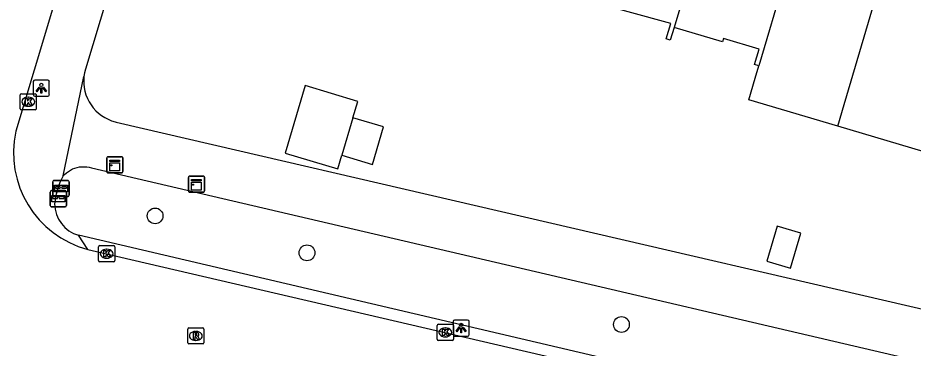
# Model space of a CAD drawing. Extents: x 162186 to 163152, y 385513 to 386513.
# Drawn here: x 162544.8 to 162600.4, y 386022.3 to 386042.8 of the extents above; entities that cross this region are included whole.
import ezdxf

# ---------------------------------------------------------------- set-up
doc = ezdxf.new("R2010")
doc.units = 0
for name, color, linetype in [('IMGEO_Boom', 7, 'Continuous'), ('IMGEO_Brievenbus', 7, 'Continuous'), ('IMGEO_Kast', 7, 'Continuous'), ('IMGEO_Kolk', 7, 'Continuous'), ('IMGEO_Lichtpunt', 7, 'Continuous'), ('IMGEO_Pand', 7, 'Continuous'), ('IMGEO_Rijbaan_lokaal_gesloten', 7, 'Continuous'), ('IMGEO_Rijbaan_lokaal_open', 7, 'Continuous'), ('IMGEO_Rioolput', 7, 'Continuous'), ('IMGEO_Voetpad_open', 7, 'Continuous')]:
    doc.layers.add(name, color=color, linetype=linetype)

msp = doc.modelspace()

# ---------------------------------------------------------------- linework, layer by layer
at = {"layer": 'IMGEO_Boom'}
for centre in [(162553.344, 386030.544), (162562.774, 386028.253), (162582.293, 386023.811)]:
    msp.add_circle(centre, 0.489, dxfattribs=at)
at = {"layer": 'IMGEO_Brievenbus'}
for p, q in [((162547.002, 386031.813), (162547.002, 386032.654)), ((162547.002, 386032.654), (162547.002, 386031.813)), ((162547.077, 386032.738), (162547.918, 386032.738)), ((162547.918, 386032.738), (162547.077, 386032.738)), ((162548.002, 386032.663), (162548.002, 386031.822)), ((162548.002, 386031.822), (162548.002, 386032.663)), ((162546.837, 386031.186), (162546.837, 386032.027)), ((162546.837, 386032.027), (162546.837, 386031.186)), ((162546.912, 386032.111), (162547.753, 386032.111)), ((162547.753, 386032.111), (162546.912, 386032.111)), ((162547.446, 386032.345), (162547.169, 386032.345)), ((162547.169, 386032.261), (162547.446, 386032.261)), ((162547.838, 386032.345), (162547.561, 386032.345)), ((162547.561, 386032.261), (162547.838, 386032.261)), ((162547.837, 386032.036), (162547.837, 386031.195)), ((162547.837, 386031.195), (162547.837, 386032.036)), ((162547.281, 386031.718), (162547.004, 386031.718)), ((162547.004, 386031.634), (162547.281, 386031.634)), ((162547.927, 386031.738), (162547.086, 386031.738)), ((162547.086, 386031.738), (162547.927, 386031.738)), ((162547.673, 386031.718), (162547.396, 386031.718)), ((162547.396, 386031.634), (162547.673, 386031.634)), ((162547.762, 386031.111), (162546.921, 386031.111)), ((162546.921, 386031.111), (162547.762, 386031.111))]:
    msp.add_line(p, q, dxfattribs=at)
for points in [[(162547.103, 386032.445), (162547.91, 386032.445), (162547.91, 386032.04), (162547.103, 386032.04), (162547.103, 386032.445)], [(162546.938, 386031.818), (162547.745, 386031.818), (162547.745, 386031.413), (162546.938, 386031.413), (162546.938, 386031.818)]]:
    msp.add_lwpolyline(points, dxfattribs=at)
for centre, radius, start, end in [((162547.08, 386032.66), 0.0779, 92.4484, 184.2845), ((162547.08, 386032.66), 0.0779, 92.4484, 184.2845), ((162547.924, 386032.66), 0.0779, 2.4484, 94.2845), ((162547.924, 386032.66), 0.0779, 2.4484, 94.2845), ((162546.915, 386032.033), 0.0779, 92.4484, 184.2845), ((162546.915, 386032.033), 0.0779, 92.4484, 184.2845), ((162547.199, 386032.303), 0.0519, 125.8089, 234.1911), ((162547.415, 386032.303), 0.0519, 305.8089, 54.1911), ((162547.592, 386032.303), 0.0519, 125.8089, 234.1911), ((162547.759, 386032.033), 0.0779, 2.4484, 94.2845), ((162547.759, 386032.033), 0.0779, 2.4484, 94.2845), ((162547.808, 386032.303), 0.0519, 305.8089, 54.1911), ((162547.034, 386031.676), 0.0519, 125.8089, 234.1911), ((162547.08, 386031.816), 0.0779, 182.4484, 274.2845), ((162547.08, 386031.816), 0.0779, 182.4484, 274.2845), ((162547.25, 386031.676), 0.0519, 305.8089, 54.1911), ((162547.427, 386031.676), 0.0519, 125.8089, 234.1911), ((162547.643, 386031.676), 0.0519, 305.8089, 54.1911), ((162547.924, 386031.816), 0.0779, 272.4484, 4.2845), ((162547.924, 386031.816), 0.0779, 272.4484, 4.2845), ((162546.915, 386031.189), 0.0779, 182.4484, 274.2845), ((162546.915, 386031.189), 0.0779, 182.4484, 274.2845), ((162547.759, 386031.189), 0.0779, 272.4484, 4.2845), ((162547.759, 386031.189), 0.0779, 272.4484, 4.2845)]:
    msp.add_arc(centre, radius, start, end, dxfattribs=at)
at = {"layer": 'IMGEO_Kast'}
for p, q in [((162550.421, 386034.215), (162551.262, 386034.215)), ((162551.262, 386034.215), (162550.421, 386034.215)), ((162550.346, 386033.29), (162550.346, 386034.131)), ((162550.346, 386034.131), (162550.346, 386033.29)), ((162551.346, 386034.14), (162551.346, 386033.299)), ((162551.346, 386033.299), (162551.346, 386034.14)), ((162551.271, 386033.215), (162550.43, 386033.215)), ((162550.43, 386033.215), (162551.271, 386033.215)), ((162555.416, 386032.092), (162555.416, 386032.933)), ((162555.416, 386032.933), (162555.416, 386032.092)), ((162555.491, 386033.017), (162556.332, 386033.017)), ((162556.332, 386033.017), (162555.491, 386033.017)), ((162556.416, 386032.942), (162556.416, 386032.101)), ((162556.416, 386032.101), (162556.416, 386032.942)), ((162556.341, 386032.017), (162555.5, 386032.017)), ((162555.5, 386032.017), (162556.341, 386032.017))]:
    msp.add_line(p, q, dxfattribs=at)
for points in [[(162550.541, 386034.005), (162551.141, 386034.005), (162551.141, 386033.92), (162550.541, 386033.92), (162550.541, 386034.005)], [(162550.541, 386033.83), (162551.141, 386033.83), (162551.141, 386033.341), (162550.541, 386033.341), (162550.541, 386033.83)], [(162555.611, 386032.807), (162556.211, 386032.807), (162556.211, 386032.722), (162555.611, 386032.722), (162555.611, 386032.807)], [(162555.611, 386032.632), (162556.211, 386032.632), (162556.211, 386032.143), (162555.611, 386032.143), (162555.611, 386032.632)]]:
    msp.add_lwpolyline(points, dxfattribs=at)
for centre in [(162550.625, 386033.679), (162555.695, 386032.481)]:
    msp.add_circle(centre, 0.0377, dxfattribs=at)
for centre, start, end in [((162550.424, 386034.137), 92.4484, 184.2845), ((162550.424, 386034.137), 92.4484, 184.2845), ((162551.268, 386034.137), 2.4484, 94.2845), ((162551.268, 386034.137), 2.4484, 94.2845), ((162550.424, 386033.293), 182.4484, 274.2845), ((162550.424, 386033.293), 182.4484, 274.2845), ((162551.268, 386033.293), 272.4484, 4.2845), ((162551.268, 386033.293), 272.4484, 4.2845), ((162555.494, 386032.939), 92.4484, 184.2845), ((162555.494, 386032.939), 92.4484, 184.2845), ((162556.338, 386032.939), 2.4484, 94.2845), ((162556.338, 386032.939), 2.4484, 94.2845), ((162555.494, 386032.095), 182.4484, 274.2845), ((162555.494, 386032.095), 182.4484, 274.2845), ((162556.338, 386032.095), 272.4484, 4.2845), ((162556.338, 386032.095), 272.4484, 4.2845)]:
    msp.add_arc(centre, 0.0779, start, end, dxfattribs=at)
at = {"layer": 'IMGEO_Kolk'}
for p, q in [((162545.046, 386038.12), (162545.898, 386038.12)), ((162544.971, 386037.194), (162544.971, 386038.046)), ((162545.459, 386037.9), (162545.484, 386037.9)), ((162545.972, 386038.046), (162545.972, 386037.194)), ((162545.898, 386037.12), (162545.046, 386037.12)), ((162545.482, 386037.34), (162545.457, 386037.34)), ((162549.837, 386027.773), (162549.837, 386028.625)), ((162549.912, 386028.699), (162550.764, 386028.699)), ((162550.838, 386028.625), (162550.838, 386027.773)), ((162550.325, 386028.479), (162550.35, 386028.479)), ((162550.764, 386027.699), (162549.912, 386027.699)), ((162550.348, 386027.919), (162550.323, 386027.919)), ((162570.862, 386022.895), (162570.862, 386023.747)), ((162570.937, 386023.821), (162571.789, 386023.821)), ((162571.863, 386023.747), (162571.863, 386022.895)), ((162571.35, 386023.601), (162571.375, 386023.601)), ((162571.789, 386022.821), (162570.937, 386022.821)), ((162571.373, 386023.041), (162571.348, 386023.041))]:
    msp.add_line(p, q, dxfattribs=at)
for points in [[(162545.046, 386038.12), (162545.898, 386038.12)], [(162544.971, 386037.194), (162544.971, 386038.046)], [(162545.292, 386037.82), (162545.415, 386037.82), (162545.415, 386037.669), (162545.545, 386037.82), (162545.709, 386037.82), (162545.563, 386037.669), (162545.716, 386037.42), (162545.564, 386037.42), (162545.479, 386037.584), (162545.415, 386037.517), (162545.415, 386037.42), (162545.292, 386037.42), (162545.292, 386037.82)], [(162545.972, 386038.046), (162545.972, 386037.194)], [(162545.898, 386037.12), (162545.046, 386037.12)], [(162549.837, 386027.773), (162549.837, 386028.625)], [(162549.912, 386028.699), (162550.764, 386028.699)], [(162550.838, 386028.625), (162550.838, 386027.773)], [(162550.158, 386028.399), (162550.281, 386028.399), (162550.281, 386028.248), (162550.411, 386028.399), (162550.575, 386028.399), (162550.429, 386028.248), (162550.582, 386027.999), (162550.43, 386027.999), (162550.345, 386028.163), (162550.281, 386028.096), (162550.281, 386027.999), (162550.158, 386027.999), (162550.158, 386028.399)], [(162550.764, 386027.699), (162549.912, 386027.699)], [(162570.862, 386022.895), (162570.862, 386023.747)], [(162570.937, 386023.821), (162571.789, 386023.821)], [(162571.863, 386023.747), (162571.863, 386022.895)], [(162571.183, 386023.521), (162571.306, 386023.521), (162571.306, 386023.37), (162571.436, 386023.521), (162571.6, 386023.521), (162571.454, 386023.37), (162571.607, 386023.121), (162571.455, 386023.121), (162571.37, 386023.285), (162571.306, 386023.218), (162571.306, 386023.121), (162571.183, 386023.121), (162571.183, 386023.521)], [(162571.789, 386022.821), (162570.937, 386022.821)]]:
    msp.add_lwpolyline(points, dxfattribs=at)
for centre, start, end in [((162545.048, 386038.044), 91.552, 178.448), ((162545.048, 386038.044), 91.552, 178.448), ((162545.896, 386038.044), 1.552, 88.448), ((162545.896, 386038.044), 1.552, 88.448), ((162545.048, 386037.196), 181.552, 268.448), ((162545.048, 386037.196), 181.552, 268.448), ((162545.896, 386037.196), 271.552, 358.448), ((162545.896, 386037.196), 271.552, 358.448), ((162549.914, 386028.623), 91.552, 178.448), ((162549.914, 386028.623), 91.552, 178.448), ((162550.762, 386028.623), 1.552, 88.448), ((162550.762, 386028.623), 1.552, 88.448), ((162549.914, 386027.775), 181.552, 268.448), ((162549.914, 386027.775), 181.552, 268.448), ((162550.762, 386027.775), 271.552, 358.448), ((162550.762, 386027.775), 271.552, 358.448), ((162570.939, 386023.745), 91.552, 178.448), ((162570.939, 386023.745), 91.552, 178.448), ((162571.787, 386023.745), 1.552, 88.448), ((162571.787, 386023.745), 1.552, 88.448), ((162570.939, 386022.897), 181.552, 268.448), ((162570.939, 386022.897), 181.552, 268.448), ((162571.787, 386022.897), 271.552, 358.448), ((162571.787, 386022.897), 271.552, 358.448)]:
    msp.add_arc(centre, 0.0765, start, end, dxfattribs=at)
for centre, major_axis, ratio, start_param, end_param in [((162545.458, 386037.62), (-0.387, 0.002), 0.722429, 4.712389, 7.853982), ((162545.483, 386037.62), (-0.39, 0.002), 0.717154, 1.570796, 4.712389), ((162550.324, 386028.199), (-0.387, 0.002), 0.722429, 4.712389, 7.853982), ((162550.349, 386028.199), (-0.39, 0.002), 0.717154, 1.570796, 4.712389), ((162571.349, 386023.321), (-0.387, 0.002), 0.722429, 4.712389, 7.853982), ((162571.374, 386023.321), (-0.39, 0.002), 0.717154, 1.570796, 4.712389)]:
    msp.add_ellipse(centre, major_axis=major_axis, ratio=ratio, start_param=start_param, end_param=end_param, dxfattribs=at)
at = {"layer": 'IMGEO_Lichtpunt'}
for p, q in [((162545.783, 386038.872), (162545.783, 386038.065)), ((162545.783, 386038.872), (162545.783, 386038.065)), ((162546.685, 386038.967), (162545.877, 386038.967)), ((162546.685, 386038.967), (162545.877, 386038.967)), ((162546.779, 386038.065), (162546.779, 386038.872)), ((162546.779, 386038.065), (162546.779, 386038.872)), ((162545.877, 386037.971), (162546.685, 386037.971)), ((162545.877, 386037.971), (162546.685, 386037.971)), ((162571.845, 386023.991), (162571.845, 386023.184)), ((162571.845, 386023.991), (162571.845, 386023.184)), ((162572.747, 386024.086), (162571.939, 386024.086)), ((162572.747, 386024.086), (162571.939, 386024.086)), ((162572.841, 386023.184), (162572.841, 386023.991)), ((162572.841, 386023.184), (162572.841, 386023.991)), ((162571.939, 386023.09), (162572.747, 386023.09)), ((162571.939, 386023.09), (162572.747, 386023.09))]:
    msp.add_line(p, q, dxfattribs=at)
for points in [[(162546.157, 386038.536), (162546.196, 386038.508), (162546.008, 386038.246), (162545.97, 386038.273), (162546.157, 386038.536)], [(162546.259, 386038.488), (162546.306, 386038.488), (162546.306, 386038.166), (162546.259, 386038.166), (162546.259, 386038.488)], [(162546.369, 386038.508), (162546.407, 386038.535), (162546.594, 386038.273), (162546.555, 386038.245), (162546.369, 386038.508)], [(162572.219, 386023.655), (162572.258, 386023.627), (162572.07, 386023.365), (162572.032, 386023.392), (162572.219, 386023.655)], [(162572.431, 386023.627), (162572.469, 386023.654), (162572.656, 386023.392), (162572.617, 386023.364), (162572.431, 386023.627)], [(162572.321, 386023.607), (162572.368, 386023.607), (162572.368, 386023.285), (162572.321, 386023.285), (162572.321, 386023.607)]]:
    msp.add_lwpolyline(points, dxfattribs=at)
for centre in [(162546.282, 386038.67), (162572.344, 386023.789)]:
    msp.add_circle(centre, 0.0994, dxfattribs=at)
for centre, start, end in [((162545.877, 386038.872), 90, 180), ((162545.877, 386038.872), 90, 180), ((162546.685, 386038.872), 0, 90), ((162546.685, 386038.872), 0, 90), ((162545.877, 386038.065), 180, 270), ((162545.877, 386038.065), 180, 270), ((162546.685, 386038.065), 270, 0), ((162546.685, 386038.065), 270, 360), ((162571.939, 386023.991), 90, 180), ((162571.939, 386023.991), 90, 180), ((162572.747, 386023.991), 0, 90), ((162572.747, 386023.991), 0, 90), ((162571.939, 386023.184), 180, 270), ((162571.939, 386023.184), 180, 270), ((162572.747, 386023.184), 270, 0), ((162572.747, 386023.184), 270, 360)]:
    msp.add_arc(centre, 0.0946, start, end, dxfattribs=at)
at = {"layer": 'IMGEO_Pand'}
for points in [[(162588.551, 386052.207), (162585.561, 386042.237)], [(162594.019, 386050.615), (162590.829, 386039.851)], [(162595.72, 386036.104), (162596.117, 386037.448), (162599.515, 386048.94)], [(162585.561, 386042.237), (162585.327, 386041.453), (162585.073, 386041.529), (162585.36, 386042.486), (162580.055, 386043.914)], [(162590.829, 386039.851), (162590.559, 386039.931), (162590.843, 386040.883), (162588.625, 386041.546), (162588.564, 386041.341), (162585.561, 386042.237)], [(162595.72, 386036.104), (162590.201, 386037.74), (162590.6, 386039.085), (162590.829, 386039.851)], [(162565.627, 386036.633), (162565.93, 386037.65), (162562.666, 386038.625), (162561.417, 386034.444), (162564.682, 386033.469), (162564.933, 386034.31)], [(162602.05, 386037.319), (162601.83, 386036.586), (162601.601, 386035.82), (162601.201, 386034.48), (162601.083, 386034.515), (162595.72, 386036.104)], [(162565.627, 386036.633), (162564.933, 386034.31)], [(162564.933, 386034.31), (162566.83, 386033.743), (162567.524, 386036.067), (162565.627, 386036.633)], [(162592.792, 386027.312), (162593.432, 386029.472), (162591.968, 386029.906), (162591.328, 386027.746), (162592.792, 386027.312)]]:
    msp.add_lwpolyline(points, dxfattribs=at)
at = {"layer": 'IMGEO_Rijbaan_lokaal_gesloten'}
msp.add_lwpolyline([(162552.598, 386062.092), (162544.709, 386035.795)], dxfattribs=at)
at = {"layer": 'IMGEO_Rijbaan_lokaal_open'}
msp.add_lwpolyline([(162549.167, 386028.469), (162630.86, 386009.478)], dxfattribs=at)
msp.add_arc((162550.734, 386034.442), 6.175, 167.341, 255.3015, dxfattribs=at)
at = {"layer": 'IMGEO_Rioolput'}
for p, q in [((162555.372, 386022.675), (162555.372, 386023.527)), ((162555.447, 386023.601), (162556.299, 386023.601)), ((162555.86, 386023.381), (162555.885, 386023.381)), ((162556.373, 386023.527), (162556.373, 386022.675)), ((162556.299, 386022.601), (162555.447, 386022.601)), ((162555.883, 386022.821), (162555.858, 386022.821))]:
    msp.add_line(p, q, dxfattribs=at)
for points in [[(162555.372, 386022.675), (162555.372, 386023.527)], [(162555.447, 386023.601), (162556.299, 386023.601)], [(162555.961, 386023.299), (162555.709, 386023.301), (162555.709, 386022.901)], [(162555.709, 386022.901), (162555.833, 386022.901), (162555.833, 386023.063), (162555.844, 386023.063)], [(162555.887, 386023.22), (162555.833, 386023.22), (162555.833, 386023.139)], [(162555.833, 386023.139), (162555.885, 386023.139)], [(162556.373, 386023.527), (162556.373, 386022.675)], [(162556.299, 386022.601), (162555.447, 386022.601)], [(162555.891, 386023.034), (162555.962, 386022.901), (162556.102, 386022.901), (162556.037, 386023.027)]]:
    msp.add_lwpolyline(points, dxfattribs=at)
for centre, radius, start, end in [((162555.449, 386023.525), 0.0765, 91.552, 178.448), ((162555.449, 386023.525), 0.0765, 91.552, 178.448), ((162555.843, 386023.01), 0.0533, 26.0293, 88.6989), ((162555.869, 386023.328), 0.19, 274.7715, 282.9687), ((162555.893, 386023.124), 0.0964, 77.0061, 93.1865), ((162555.907, 386023.181), 0.0378, 276.6634, 79.6772), ((162555.96, 386023.189), 0.109, 350.3612, 89.416), ((162555.958, 386023.189), 0.112, 277.5842, 350.9817), ((162555.942, 386022.974), 0.108, 29.5134, 73.7905), ((162556.297, 386023.525), 0.0765, 1.552, 88.448), ((162556.297, 386023.525), 0.0765, 1.552, 88.448), ((162555.449, 386022.677), 0.0765, 181.552, 268.448), ((162555.449, 386022.677), 0.0765, 181.552, 268.448), ((162556.297, 386022.677), 0.0765, 271.552, 358.448), ((162556.297, 386022.677), 0.0765, 271.552, 358.448)]:
    msp.add_arc(centre, radius, start, end, dxfattribs=at)
for centre, major_axis, ratio, start_param, end_param in [((162555.859, 386023.101), (-0.387, 0.002), 0.722429, 4.712389, 7.853982), ((162555.884, 386023.101), (-0.39, 0.002), 0.717154, 1.570796, 4.712389)]:
    msp.add_ellipse(centre, major_axis=major_axis, ratio=ratio, start_param=start_param, end_param=end_param, dxfattribs=at)
at = {"layer": 'IMGEO_Voetpad_open'}
for points in [[(162555.845, 386062.31), (162549.021, 386039.652), (162548.964, 386039.426), (162548.927, 386039.196)], [(162547.638, 386033.021), (162548.927, 386039.196)], [(162548.927, 386039.196), (162548.911, 386038.964), (162548.916, 386038.731), (162548.942, 386038.499), (162548.988, 386038.271), (162549.054, 386038.048), (162549.14, 386037.831), (162549.245, 386037.623), (162549.369, 386037.426), (162549.509, 386037.24), (162549.665, 386037.067), (162549.837, 386036.909), (162550.021, 386036.767), (162550.218, 386036.642), (162550.425, 386036.536), (162550.64, 386036.448), (162550.863, 386036.379), (162550.925, 386036.364), (162601.617, 386024.622)], [(162547.638, 386033.021), (162547.73, 386033.118), (162547.842, 386033.218), (162547.963, 386033.308), (162548.092, 386033.387), (162548.227, 386033.454), (162548.368, 386033.508), (162548.513, 386033.55), (162548.661, 386033.579), (162548.811, 386033.594), (162548.962, 386033.596), (162549.112, 386033.584), (162549.261, 386033.559), (162549.407, 386033.521), (162623.654, 386016.193), (162622.672, 386012.006)], [(162549.167, 386028.469), (162548.585, 386029.344)], [(162622.672, 386012.006), (162548.585, 386029.344)]]:
    msp.add_lwpolyline(points, dxfattribs=at)
for centre, radius, start, end in [((162551.352, 386030.936), 4.259, 150.6841, 175.2822), ((162549.17, 386031.322), 2.063, 181.0078, 253.5396)]:
    msp.add_arc(centre, radius, start, end, dxfattribs=at)

doc.saveas('drawing.dxf')
